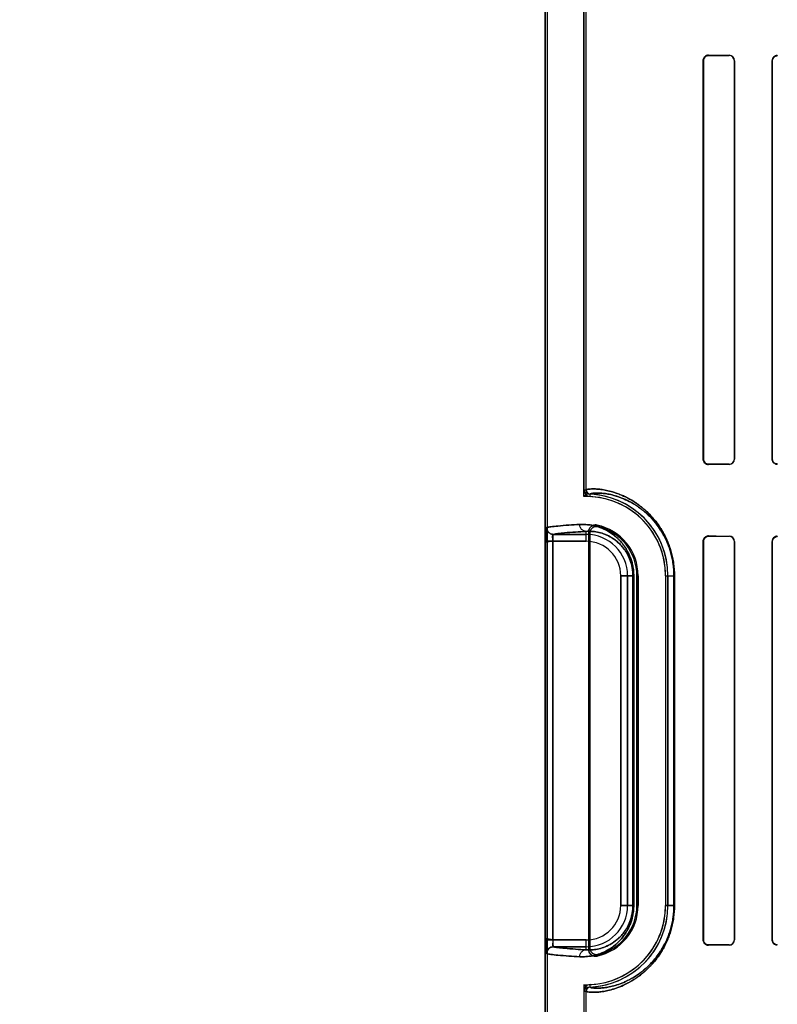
# Model space of a CAD drawing. Header units: millimetres. Extents: x 0 to 297, y 0 to 210.
# Tile 328 of 455: x 239.467 to 239.908, y 157.466 to 158.039. Entities that reach past the tile are written whole.
import ezdxf

# ---------------------------------------------------------------- set-up
doc = ezdxf.new("R2010")
doc.units = ezdxf.units.MM
doc.header["$LTSCALE"] = 16.335
doc.layers.get('0').update_dxf_attribs({"linetype": 'CONTINUOUS'})
for name, color, linetype in [('AXES_REF', 7, 'CONTINUOUS'), ('INTFCLR_1', 7, 'CONTINUOUS'), ('INTFCLR_72935', 7, 'CONTINUOUS')]:
    doc.layers.add(name, color=color, linetype=linetype)

msp = doc.modelspace()

# ---------------------------------------------------------------- linework, layer by layer
at = {"color": 7, "linetype": 'Continuous'}
for radius in [7.75666, 7.756, 7.70633]:
    msp.add_circle((241.43024, 154.5393), radius, dxfattribs=at)
msp.add_arc((241.43024, 154.5393), 7.68, 278.277129, 261.722871, dxfattribs=at)
at = {"layer": 'AXES_REF', "color": 9, "linetype": 'Continuous'}
msp.add_circle((241.43024, 154.5393), 4.74286, dxfattribs=at)
msp.add_arc((241.43024, 154.5393), 7.07561, 94.411812, 85.588188, dxfattribs=at)
at = {"layer": 'INTFCLR_1', "color": 6, "linetype": 'Continuous'}
for p, q in [((239.77278, 157.33929), (239.77278, 159.47529)), ((239.77419, 157.33929), (239.77419, 159.4753)), ((239.79537, 158.72936), (239.79537, 157.76521)), ((239.79678, 157.76521), (239.79678, 158.72936)), ((239.86482, 158.01529), (239.86482, 157.78329)), ((239.86496, 158.01529), (239.86496, 157.78329)), ((239.883, 157.78329), (239.883, 158.01529)), ((239.88313, 157.78329), (239.88313, 158.01529)), ((239.905, 158.01529), (239.905, 157.78329)), ((239.90512, 158.01529), (239.90512, 157.78329)), ((239.79819, 157.49766), (239.79819, 157.74091)), ((239.79889, 157.74004), (239.79889, 157.49854)), ((239.86482, 157.73529), (239.86482, 157.50329)), ((239.86496, 157.73529), (239.86496, 157.50329)), ((239.883, 157.50329), (239.883, 157.73529)), ((239.88313, 157.50329), (239.88313, 157.73529)), ((239.905, 157.73529), (239.905, 157.50329)), ((239.90512, 157.73529), (239.90512, 157.50329)), ((239.82625, 157.52329), (239.82625, 157.71529)), ((239.82695, 157.71529), (239.82695, 157.52329)), ((239.84295, 157.71529), (239.84295, 157.52329)), ((239.84436, 157.52329), (239.84436, 157.71529)), ((239.79537, 157.47336), (239.79537, 157.33929)), ((239.79678, 157.33929), (239.79678, 157.47336))]:
    msp.add_line(p, q, dxfattribs=at)
at = {"layer": 'INTFCLR_1', "color": 9, "linetype": 'Continuous'}
for p, q in [((239.86802, 158.01833), (239.86802, 158.01847)), ((239.88002, 158.01841), (239.88002, 158.01828)), ((239.90802, 158.01818), (239.90802, 158.0183)), ((239.86482, 158.01529), (239.86496, 158.01529)), ((239.883, 158.01529), (239.88313, 158.01529)), ((239.905, 158.01529), (239.90512, 158.01529)), ((239.86496, 157.78329), (239.86482, 157.78329)), ((239.88313, 157.78329), (239.883, 157.78329)), ((239.90512, 157.78329), (239.905, 157.78329)), ((239.86802, 157.7801), (239.86802, 157.78024)), ((239.88002, 157.78029), (239.88002, 157.78016)), ((239.90802, 157.78028), (239.90802, 157.7804)), ((239.79678, 157.76521), (239.79537, 157.76521)), ((239.79899, 157.76141), (239.79906, 157.76282)), ((239.79678, 157.73936), (239.77767, 157.73936)), ((239.79678, 157.73536), (239.79678, 157.74115)), ((239.86802, 157.73833), (239.86802, 157.73847)), ((239.88002, 157.73841), (239.88002, 157.73828)), ((239.90802, 157.73818), (239.90802, 157.7383)), ((239.77324, 157.50322), (239.77324, 157.73536)), ((239.77723, 157.73536), (239.77723, 157.50322)), ((239.77723, 157.73536), (239.79678, 157.73536)), ((239.86482, 157.73529), (239.86496, 157.73529)), ((239.883, 157.73529), (239.88313, 157.73529)), ((239.905, 157.73529), (239.90512, 157.73529)), ((239.81685, 157.71529), (239.81685, 157.52329)), ((239.81685, 157.71529), (239.82441, 157.71529)), ((239.82085, 157.52329), (239.82085, 157.71529)), ((239.82394, 157.52329), (239.82394, 157.71529)), ((239.82441, 157.71529), (239.82441, 157.52329)), ((239.82625, 157.71529), (239.82695, 157.71529)), ((239.84295, 157.71529), (239.84814, 157.71529)), ((239.84784, 157.52329), (239.84784, 157.71529)), ((239.84814, 157.71529), (239.84814, 157.52329)), ((239.82441, 157.52329), (239.81685, 157.52329)), ((239.82695, 157.52329), (239.82625, 157.52329)), ((239.84295, 157.52329), (239.84814, 157.52329)), ((239.79678, 157.50322), (239.77324, 157.50322)), ((239.79678, 157.49742), (239.79678, 157.50322)), ((239.86496, 157.50329), (239.86482, 157.50329)), ((239.88313, 157.50329), (239.883, 157.50329)), ((239.90512, 157.50329), (239.905, 157.50329)), ((239.77767, 157.49922), (239.79678, 157.49922)), ((239.86802, 157.5001), (239.86802, 157.50024)), ((239.88002, 157.50029), (239.88002, 157.50016)), ((239.90802, 157.50028), (239.90802, 157.5004)), ((239.79537, 157.47336), (239.79678, 157.47336)), ((239.79906, 157.47576), (239.79899, 157.47717))]:
    msp.add_line(p, q, dxfattribs=at)
at = {"layer": 'INTFCLR_1', "color": 7, "linetype": 'Continuous'}
for p, q in [((239.77324, 157.73536), (239.77723, 157.73536)), ((239.77723, 157.73536), (239.77324, 157.73458))]:
    msp.add_line(p, q, dxfattribs=at)
for points in [[(239.86802, 158.01833), (239.86791, 158.01833), (239.8678, 158.01832), (239.86769, 158.01831), (239.86758, 158.0183), (239.86746, 158.01828), (239.86735, 158.01826), (239.86725, 158.01824), (239.86714, 158.01821), (239.86704, 158.01817)], [(239.90702, 158.01813), (239.90712, 158.01816), (239.90723, 158.01819), (239.90734, 158.01822), (239.90745, 158.01824), (239.90756, 158.01826), (239.90767, 158.01828), (239.90778, 158.01829), (239.9079, 158.0183), (239.90802, 158.0183)], [(239.86704, 157.7804), (239.86714, 157.78037), (239.86725, 157.78034), (239.86735, 157.78031), (239.86746, 157.78029), (239.86757, 157.78027), (239.86768, 157.78026), (239.86779, 157.78025), (239.8679, 157.78024), (239.86802, 157.78024)], [(239.86802, 157.73833), (239.86791, 157.73833), (239.8678, 157.73832), (239.86769, 157.73831), (239.86758, 157.7383), (239.86746, 157.73828), (239.86735, 157.73826), (239.86725, 157.73824), (239.86714, 157.73821), (239.86704, 157.73817)], [(239.86704, 157.5004), (239.86714, 157.50037), (239.86725, 157.50034), (239.86735, 157.50031), (239.86746, 157.50029), (239.86757, 157.50027), (239.86768, 157.50026), (239.86779, 157.50025), (239.8679, 157.50024), (239.86802, 157.50024)]]:
    msp.add_lwpolyline(points, dxfattribs=at)
at = {"layer": 'INTFCLR_1', "color": 6, "linetype": 'Continuous'}
for centre, radius, start, end in [((239.868, 158.01529), 0.00319, 89.69998, 179.99776), ((239.88, 158.01529), 0.00313, 0.0023, 89.73471), ((239.88001, 158.01529), 0.00299, 0.00189, 89.76942), ((239.868, 157.78329), 0.00319, 180.00303, 270.29922), ((239.88, 157.78329), 0.00313, 270.26465, 359.99827), ((239.88001, 157.78329), 0.00299, 270.22987, 359.99888), ((239.90801, 157.78329), 0.00301, 180.00186, 270.21678), ((239.79918, 157.76521), 0.00381, 179.99746, 267.24366), ((239.79918, 157.76521), 0.0024, 179.99671, 267.24365), ((239.79678, 157.71529), 0.04617, 0, 87.24801), ((239.79678, 157.71529), 0.04758, 0, 87.24795), ((239.79678, 157.71529), 0.03017, 0, 78.11108), ((239.79678, 157.71529), 0.02947, 360, 76.16476), ((239.868, 157.73529), 0.00319, 89.7, 179.99774), ((239.88, 157.73529), 0.00313, 0.00229, 89.73475), ((239.88001, 157.73529), 0.00299, 0.00177, 89.76937), ((239.79678, 157.52329), 0.04617, 272.75212, 360), ((239.79678, 157.52329), 0.04758, 272.75212, 360), ((239.79678, 157.52329), 0.03017, 281.88892, 360), ((239.79678, 157.52329), 0.02947, 283.83524, 360), ((239.868, 157.50329), 0.00319, 180.003, 270.29925), ((239.88, 157.50329), 0.00313, 270.26469, 359.99826), ((239.88001, 157.50329), 0.00299, 270.22985, 359.99886), ((239.90801, 157.50329), 0.00301, 180.00183, 270.21681), ((239.79918, 157.47336), 0.00381, 92.75478, 180.00405), ((239.79918, 157.47336), 0.0024, 92.75557, 180.00404)]:
    msp.add_arc(centre, radius, start, end, dxfattribs=at)
at = {"layer": 'INTFCLR_1', "color": 9, "linetype": 'Continuous'}
for centre, radius, start, end in [((239.74662, 157.69231), 0.07704, 42.04405, 42.95982), ((239.79678, 157.71529), 0.02407, 0, 90), ((239.74687, 157.69927), 0.06609, 38.08566, 39.05885), ((239.79678, 157.71529), 0.02007, 0, 90), ((239.79678, 157.52329), 0.02407, 270, 360), ((239.79678, 157.52329), 0.02007, 270, 360), ((239.74687, 157.5393), 0.06609, 320.94115, 321.91434), ((239.74662, 157.54626), 0.07704, 317.04018, 317.95595)]:
    msp.add_arc(centre, radius, start, end, dxfattribs=at)
at = {"layer": 'INTFCLR_1', "color": 7, "linetype": 'Continuous'}
msp.add_arc((239.77767, 157.49522), 0.004, 90.13323, 179.98228, dxfattribs=at)
at = {"layer": 'INTFCLR_1', "color": 6, "linetype": 'Continuous'}
for centre, major_axis, start_param, end_param in [((240.21402, 158.01929), (0.41724, 0), -2.548571, -2.498918), ((240.21402, 158.01929), (0.44124, 0), -2.472123, -2.429437), ((240.21402, 157.77929), (0.44124, 0), 2.429437, 2.472123), ((240.21402, 157.77929), (0.41724, 0), 2.498918, 2.548571), ((240.21402, 157.73929), (0.41724, 0), -2.548571, -2.498918), ((240.21402, 157.73929), (0.44124, 0), -2.472123, -2.429437), ((240.21402, 157.49929), (0.44124, 0), 2.429437, 2.472123), ((240.21402, 157.49929), (0.41724, 0), 2.498918, 2.548571)]:
    msp.add_ellipse(centre, major_axis=major_axis, ratio=0.003491, start_param=start_param, end_param=end_param, dxfattribs=at)
at = {"layer": 'INTFCLR_1', "color": 7, "linetype": 'Continuous'}
for points, knots in [([(239.86802, 158.01833), (239.86745, 158.01832), (239.86637, 158.01803), (239.86524, 158.01684), (239.86496, 158.01582), (239.86496, 158.01529)], [0, 0, 0, 0, 0.362579, 0.663883, 1, 1, 1, 1]), ([(239.90802, 158.0183), (239.9074, 158.01829), (239.90583, 158.01783), (239.90499, 158.01621), (239.905, 158.01529)], [0, 0, 0, 0, 0.401574, 1, 1, 1, 1]), ([(239.86496, 157.78329), (239.86496, 157.78276), (239.86524, 157.78174), (239.86636, 157.78055), (239.86744, 157.78025), (239.86802, 157.78024)], [0, 0, 0, 0, 0.335151, 0.632361, 1, 1, 1, 1]), ([(239.86496, 157.78329), (239.86496, 157.78274), (239.86531, 157.78147), (239.86638, 157.78062), (239.86704, 157.7804)], [0, 0, 0, 0, 0.441846, 1, 1, 1, 1]), ([(239.77324, 157.73458), (239.77323, 157.7351), (239.77324, 157.73612), (239.77325, 157.73762), (239.77328, 157.73894), (239.77331, 157.74004), (239.77335, 157.741), (239.7734, 157.74187), (239.77347, 157.74264), (239.77355, 157.74306), (239.77361, 157.74334), (239.77367, 157.74336)], [0, 0, 0, 0, 0.17539, 0.348705, 0.511304, 0.623869, 0.724302, 0.837794, 0.922722, 0.977156, 1, 1, 1, 1]), ([(239.77367, 157.74336), (239.77354, 157.74292), (239.77338, 157.74198), (239.77333, 157.74039), (239.77325, 157.73817), (239.77324, 157.73645), (239.77324, 157.73536)], [0, 0, 0, 0, 0.168706, 0.355606, 0.592589, 1, 1, 1, 1]), ([(239.86802, 157.73833), (239.86745, 157.73832), (239.86637, 157.73803), (239.86524, 157.73684), (239.86496, 157.73582), (239.86496, 157.73529)], [0, 0, 0, 0, 0.36258, 0.663883, 1, 1, 1, 1]), ([(239.86704, 157.73817), (239.86653, 157.738), (239.86543, 157.73728), (239.86496, 157.73599), (239.86496, 157.73529)], [0, 0, 0, 0, 0.432621, 1, 1, 1, 1]), ([(239.77324, 157.50322), (239.77324, 157.50248), (239.77325, 157.50106), (239.77329, 157.49906), (239.77335, 157.49713), (239.77351, 157.49589), (239.77367, 157.49522)], [0, 0, 0, 0, 0.276496, 0.531663, 0.745676, 1, 1, 1, 1]), ([(239.77372, 157.49517), (239.77365, 157.49508), (239.77349, 157.49577), (239.77341, 157.4966), (239.7733, 157.49844), (239.77326, 157.50022), (239.77324, 157.50169), (239.77324, 157.5027), (239.77324, 157.50322)], [0, 0, 0, 0, 0.04402, 0.133966, 0.456681, 0.625592, 0.809456, 1, 1, 1, 1]), ([(239.77723, 157.50322), (239.77723, 157.50276), (239.7774, 157.50161), (239.77679, 157.49934), (239.77767, 157.49922)], [0, 0, 0, 0, 0.340589, 1, 1, 1, 1]), ([(239.77723, 157.50322), (239.77723, 157.50296), (239.77724, 157.50224), (239.77729, 157.50096), (239.77736, 157.5002), (239.77755, 157.49909), (239.77771, 157.49919)], [0, 0, 0, 0, 0.188311, 0.537131, 0.857573, 1, 1, 1, 1]), ([(239.86496, 157.50329), (239.86496, 157.50276), (239.86524, 157.50174), (239.86636, 157.50055), (239.86744, 157.50025), (239.86802, 157.50024)], [0, 0, 0, 0, 0.33515, 0.63236, 1, 1, 1, 1]), ([(239.77372, 157.49517), (239.77372, 157.49594), (239.77411, 157.49729), (239.77561, 157.49879), (239.77695, 157.4992), (239.77771, 157.49919)], [0, 0, 0, 0, 0.3693, 0.633266, 1, 1, 1, 1])]:
    msp.add_open_spline(points, degree=3, knots=knots, dxfattribs=at)
at = {"layer": 'INTFCLR_1', "color": 6, "linetype": 'Continuous'}
for points, knots in [([(239.90802, 158.01818), (239.90744, 158.01818), (239.90593, 158.01774), (239.90512, 158.01618), (239.90512, 158.01529)], [0, 0, 0, 0, 0.393821, 1, 1, 1, 1]), ([(239.90512, 157.78329), (239.90512, 157.78271), (239.90556, 157.7812), (239.90712, 157.78039), (239.90802, 157.7804)], [0, 0, 0, 0, 0.392607, 1, 1, 1, 1]), ([(239.77367, 157.74336), (239.77367, 157.74259), (239.77408, 157.74126), (239.77557, 157.73976), (239.77691, 157.73936), (239.77767, 157.73936)], [0, 0, 0, 0, 0.368233, 0.632346, 1, 1, 1, 1]), ([(239.79819, 157.74091), (239.79819, 157.74155), (239.79851, 157.74286), (239.8001, 157.74466), (239.80197, 157.74503), (239.80299, 157.74481)], [0, 0, 0, 0, 0.275736, 0.551416, 1, 1, 1, 1]), ([(239.80383, 157.74391), (239.80319, 157.74406), (239.80183, 157.74405), (239.79967, 157.7429), (239.79889, 157.7411), (239.79889, 157.74004)], [0, 0, 0, 0, 0.276184, 0.550189, 1, 1, 1, 1]), ([(239.77767, 157.73936), (239.77712, 157.73928), (239.77745, 157.73718), (239.77723, 157.73615), (239.77723, 157.73536)], [0, 0, 0, 0, 0.408444, 1, 1, 1, 1]), ([(239.90802, 157.7383), (239.9074, 157.7383), (239.90583, 157.73783), (239.905, 157.73621), (239.905, 157.73529)], [0, 0, 0, 0, 0.401573, 1, 1, 1, 1]), ([(239.90802, 157.73818), (239.90744, 157.73818), (239.90593, 157.73774), (239.90512, 157.73618), (239.90512, 157.73529)], [0, 0, 0, 0, 0.39382, 1, 1, 1, 1]), ([(239.90512, 157.50329), (239.90512, 157.50271), (239.90556, 157.5012), (239.90712, 157.50039), (239.90802, 157.5004)], [0, 0, 0, 0, 0.392608, 1, 1, 1, 1]), ([(239.80299, 157.49376), (239.80237, 157.49363), (239.80103, 157.49368), (239.79894, 157.49486), (239.79819, 157.49662), (239.79819, 157.49766)], [0, 0, 0, 0, 0.275735, 0.551416, 1, 1, 1, 1]), ([(239.79889, 157.49854), (239.79889, 157.49788), (239.79922, 157.49656), (239.80086, 157.49474), (239.80279, 157.49441), (239.80383, 157.49467)], [0, 0, 0, 0, 0.276184, 0.550188, 1, 1, 1, 1])]:
    msp.add_open_spline(points, degree=3, knots=knots, dxfattribs=at)
at = {"layer": 'INTFCLR_1', "color": 9, "linetype": 'Continuous'}
for points, knots in [([(239.84814, 157.71529), (239.84814, 157.71768), (239.84793, 157.72066), (239.84738, 157.72417), (239.84695, 157.72639), (239.8463, 157.72905), (239.8455, 157.7316), (239.8448, 157.73354), (239.84375, 157.73619), (239.84237, 157.73908), (239.8406, 157.74213), (239.83887, 157.74481), (239.83705, 157.74724), (239.83516, 157.74945), (239.83336, 157.75139), (239.83035, 157.75428), (239.82607, 157.75761), (239.82176, 157.76019), (239.81852, 157.76176), (239.81565, 157.76298), (239.81232, 157.76413), (239.80866, 157.76504), (239.8055, 157.76558), (239.80283, 157.76583), (239.80031, 157.76591), (239.79833, 157.76578), (239.79716, 157.76554), (239.79678, 157.76532), (239.79678, 157.76521)], [0, 0, 0, 0, 0.088929, 0.110697, 0.132016, 0.173112, 0.212472, 0.231481, 0.249889, 0.318498, 0.350347, 0.380758, 0.437105, 0.463388, 0.48857, 0.535548, 0.618402, 0.689856, 0.722081, 0.75212, 0.806067, 0.852664, 0.892338, 0.925393, 0.952139, 0.9869, 0.995923, 1, 1, 1, 1]), ([(239.84784, 157.71529), (239.84784, 157.71757), (239.84764, 157.72042), (239.84712, 157.72377), (239.84671, 157.72589), (239.84609, 157.72843), (239.84534, 157.73087), (239.84467, 157.73272), (239.84367, 157.73525), (239.84235, 157.73801), (239.84068, 157.74092), (239.83903, 157.74347), (239.8373, 157.7458), (239.83551, 157.7479), (239.8338, 157.74975), (239.83094, 157.7525), (239.82687, 157.75568), (239.82277, 157.75813), (239.8197, 157.75963), (239.81696, 157.76079), (239.81381, 157.76187), (239.81033, 157.76273), (239.80733, 157.76323), (239.8048, 157.76346), (239.8024, 157.76352), (239.80054, 157.76338), (239.79942, 157.76315), (239.79906, 157.76292), (239.79906, 157.76282)], [0, 0, 0, 0, 0.08922, 0.111057, 0.132441, 0.173658, 0.213126, 0.232183, 0.250636, 0.319389, 0.351292, 0.381745, 0.438146, 0.464442, 0.48963, 0.536601, 0.619384, 0.690715, 0.722868, 0.75283, 0.806616, 0.853054, 0.892579, 0.925504, 0.952143, 0.986802, 0.995828, 1, 1, 1, 1]), ([(239.79296, 157.74515), (239.7887, 157.74492), (239.78309, 157.74459), (239.77667, 157.7439), (239.77448, 157.74357), (239.77367, 157.74336)], [0, 0, 0, 0, 0.659838, 0.870086, 1, 1, 1, 1]), ([(239.82441, 157.71529), (239.82441, 157.71626), (239.82432, 157.71817), (239.82391, 157.72095), (239.82328, 157.72355), (239.82249, 157.72593), (239.82157, 157.72807), (239.82056, 157.73001), (239.81949, 157.73175), (239.81805, 157.73378), (239.81619, 157.73596), (239.8142, 157.73783), (239.81262, 157.7391), (239.8111, 157.7402), (239.80855, 157.74178), (239.80493, 157.74345), (239.80131, 157.74448), (239.79857, 157.74495), (239.79604, 157.7452), (239.79417, 157.74522), (239.79296, 157.74515)], [0, 0, 0, 0, 0.060036, 0.118405, 0.173431, 0.225153, 0.273231, 0.317907, 0.35992, 0.39948, 0.471663, 0.537024, 0.567744, 0.597289, 0.65287, 0.753136, 0.842855, 0.884687, 0.924767, 1, 1, 1, 1]), ([(239.79678, 157.74115), (239.7963, 157.74115), (239.79529, 157.74136), (239.794, 157.74226), (239.79315, 157.74361), (239.79296, 157.74465), (239.79296, 157.74515)], [0, 0, 0, 0, 0.234788, 0.492425, 0.754839, 1, 1, 1, 1]), ([(239.77767, 157.73936), (239.77847, 157.73958), (239.78063, 157.7399), (239.78699, 157.74059), (239.79256, 157.74092), (239.79678, 157.74115)], [0, 0, 0, 0, 0.129944, 0.340195, 1, 1, 1, 1]), ([(239.82394, 157.71529), (239.82394, 157.71613), (239.82386, 157.7178), (239.82351, 157.72022), (239.82296, 157.72249), (239.82227, 157.72456), (239.82147, 157.72643), (239.8206, 157.72811), (239.81968, 157.72963), (239.81843, 157.73139), (239.81682, 157.73329), (239.81479, 157.73518), (239.81277, 157.73672), (239.81021, 157.73832), (239.80708, 157.73975), (239.80396, 157.74062), (239.8016, 157.74101), (239.79943, 157.74122), (239.79782, 157.74122), (239.79678, 157.74115)], [0, 0, 0, 0, 0.060434, 0.119179, 0.174526, 0.226533, 0.274834, 0.319701, 0.361882, 0.401549, 0.473859, 0.53926, 0.599417, 0.654917, 0.754785, 0.844025, 0.885573, 0.925375, 1, 1, 1, 1]), ([(239.79296, 157.49342), (239.79417, 157.49336), (239.79671, 157.49337), (239.80066, 157.49391), (239.8049, 157.49511), (239.80853, 157.49678), (239.8115, 157.49863), (239.81341, 157.50008), (239.81494, 157.50144), (239.81652, 157.503), (239.81848, 157.5053), (239.82025, 157.50797), (239.82155, 157.51046), (239.82247, 157.51262), (239.82328, 157.515), (239.82391, 157.5176), (239.82431, 157.52039), (239.82441, 157.52231), (239.82441, 157.52329)], [0, 0, 0, 0, 0.075054, 0.156481, 0.24598, 0.346456, 0.402329, 0.462581, 0.494703, 0.528376, 0.600472, 0.681052, 0.725905, 0.774254, 0.826015, 0.881343, 0.9393, 1, 1, 1, 1]), ([(239.79678, 157.47336), (239.79678, 157.47325), (239.79717, 157.47303), (239.79835, 157.47279), (239.80033, 157.47267), (239.80286, 157.47274), (239.80553, 157.473), (239.80868, 157.47354), (239.8116, 157.47427), (239.81418, 157.47509), (239.8171, 157.47616), (239.82104, 157.47797), (239.82505, 157.48035), (239.82794, 157.48244), (239.82968, 157.48384), (239.83153, 157.48543), (239.83386, 157.48767), (239.83662, 157.49076), (239.83884, 157.49373), (239.84057, 157.4964), (239.84234, 157.49945), (239.84395, 157.5028), (239.84515, 157.50597), (239.8458, 157.50793), (239.84642, 157.51001), (239.84694, 157.51217), (239.84737, 157.5144), (239.84793, 157.51791), (239.84814, 157.52089), (239.84814, 157.52329)], [0, 0, 0, 0, 0.004125, 0.013256, 0.048272, 0.07509, 0.108099, 0.147574, 0.194003, 0.220036, 0.247948, 0.309835, 0.381101, 0.421007, 0.442222, 0.464379, 0.511425, 0.562488, 0.618546, 0.648914, 0.680892, 0.74965, 0.787056, 0.80661, 0.826564, 0.867804, 0.889191, 0.910974, 1, 1, 1, 1]), ([(239.79678, 157.49742), (239.79782, 157.49736), (239.8, 157.49735), (239.8034, 157.4978), (239.80705, 157.49881), (239.81019, 157.50024), (239.81276, 157.50184), (239.81441, 157.5031), (239.81573, 157.50427), (239.81711, 157.50563), (239.81881, 157.50762), (239.82033, 157.50995), (239.82146, 157.51212), (239.82226, 157.51399), (239.82296, 157.51607), (239.8235, 157.51833), (239.82386, 157.52076), (239.82394, 157.52243), (239.82394, 157.52329)], [0, 0, 0, 0, 0.074446, 0.155312, 0.244328, 0.344404, 0.400195, 0.460349, 0.492488, 0.526199, 0.598427, 0.679297, 0.724275, 0.772854, 0.824939, 0.880575, 0.938899, 1, 1, 1, 1]), ([(239.79906, 157.47576), (239.79906, 157.47565), (239.79942, 157.47542), (239.80055, 157.47519), (239.80243, 157.47505), (239.80483, 157.47511), (239.80736, 157.47535), (239.81035, 157.47585), (239.81313, 157.47654), (239.81557, 157.47731), (239.81834, 157.47833), (239.82209, 157.48004), (239.8259, 157.48231), (239.82864, 157.4843), (239.8303, 157.48563), (239.83205, 157.48714), (239.83427, 157.48928), (239.83689, 157.49224), (239.839, 157.49506), (239.84065, 157.49761), (239.84233, 157.50052), (239.84386, 157.50373), (239.845, 157.50674), (239.84562, 157.50862), (239.84621, 157.51061), (239.84671, 157.51267), (239.84712, 157.5148), (239.84764, 157.51815), (239.84784, 157.521), (239.84784, 157.52329)], [0, 0, 0, 0, 0.00422, 0.013355, 0.048266, 0.074977, 0.107855, 0.147183, 0.193454, 0.219406, 0.247238, 0.308976, 0.380119, 0.419981, 0.44118, 0.463325, 0.510364, 0.561447, 0.617559, 0.647969, 0.68, 0.748901, 0.786401, 0.806007, 0.826017, 0.867378, 0.888831, 0.910683, 1, 1, 1, 1]), ([(239.77367, 157.49522), (239.77448, 157.495), (239.77667, 157.49467), (239.78309, 157.49399), (239.7887, 157.49366), (239.79296, 157.49342)], [0, 0, 0, 0, 0.129914, 0.340162, 1, 1, 1, 1]), ([(239.79678, 157.49742), (239.79256, 157.49766), (239.78699, 157.49799), (239.78063, 157.49867), (239.77847, 157.499), (239.77767, 157.49922)], [0, 0, 0, 0, 0.659805, 0.870061, 1, 1, 1, 1]), ([(239.79296, 157.49342), (239.79296, 157.49392), (239.79315, 157.49496), (239.794, 157.49631), (239.79529, 157.49721), (239.7963, 157.49742), (239.79678, 157.49742)], [0, 0, 0, 0, 0.245161, 0.507575, 0.765212, 1, 1, 1, 1])]:
    msp.add_open_spline(points, degree=3, knots=knots, dxfattribs=at)
at = {"layer": 'INTFCLR_72935', "color": 6, "linetype": 'Continuous'}
for p, q in [((239.77278, 159.47529), (239.77278, 157.33929)), ((239.77419, 157.33929), (239.77419, 159.47531)), ((239.79537, 157.76144), (239.79537, 158.73313)), ((239.79678, 157.76287), (239.79678, 158.7317)), ((239.86482, 157.78329), (239.86482, 158.01529)), ((239.86496, 157.78329), (239.86496, 158.01529)), ((239.883, 158.01529), (239.883, 157.78329)), ((239.88313, 158.01529), (239.88313, 157.78329)), ((239.905, 157.78329), (239.905, 158.01529)), ((239.90512, 157.78329), (239.90512, 158.01529)), ((239.79819, 157.74091), (239.79819, 157.49766)), ((239.79889, 157.49854), (239.79889, 157.74004)), ((239.86482, 157.50329), (239.86482, 157.73529)), ((239.86496, 157.50329), (239.86496, 157.73529)), ((239.883, 157.73529), (239.883, 157.50329)), ((239.88313, 157.73529), (239.88313, 157.50329)), ((239.905, 157.50329), (239.905, 157.73529)), ((239.90512, 157.50329), (239.90512, 157.73529)), ((239.82625, 157.71529), (239.82625, 157.52329)), ((239.82695, 157.52329), (239.82695, 157.71529)), ((239.84295, 157.71529), (239.84295, 157.52329)), ((239.84436, 157.71529), (239.84436, 157.52329)), ((239.79537, 157.47713), (239.79537, 157.33929)), ((239.79678, 157.33929), (239.79678, 157.4757))]:
    msp.add_line(p, q, dxfattribs=at)
at = {"layer": 'INTFCLR_72935', "color": 9, "linetype": 'Continuous'}
for p, q in [((239.86802, 158.01847), (239.86802, 158.01833)), ((239.88002, 158.01828), (239.88002, 158.01841)), ((239.90802, 158.0183), (239.90802, 158.01818)), ((239.86496, 158.01529), (239.86482, 158.01529)), ((239.88313, 158.01529), (239.883, 158.01529)), ((239.90512, 158.01529), (239.905, 158.01529)), ((239.86482, 157.78329), (239.86496, 157.78329)), ((239.883, 157.78329), (239.88313, 157.78329)), ((239.905, 157.78329), (239.90512, 157.78329)), ((239.86802, 157.78024), (239.86802, 157.7801)), ((239.88002, 157.78016), (239.88002, 157.78029)), ((239.90802, 157.7804), (239.90802, 157.78028)), ((239.77767, 157.73936), (239.79678, 157.73936)), ((239.79678, 157.73536), (239.79678, 157.74115)), ((239.86802, 157.73847), (239.86802, 157.73833)), ((239.88002, 157.73828), (239.88002, 157.73841)), ((239.90802, 157.7383), (239.90802, 157.73818)), ((239.77324, 157.50322), (239.77324, 157.73536)), ((239.79678, 157.73536), (239.77324, 157.73536)), ((239.77723, 157.50322), (239.77723, 157.73536)), ((239.86496, 157.73529), (239.86482, 157.73529)), ((239.88313, 157.73529), (239.883, 157.73529)), ((239.90512, 157.73529), (239.905, 157.73529)), ((239.81685, 157.52329), (239.81685, 157.71529)), ((239.82441, 157.71529), (239.81685, 157.71529)), ((239.82085, 157.71529), (239.82085, 157.52329)), ((239.82394, 157.71529), (239.82394, 157.52329)), ((239.82441, 157.71529), (239.82441, 157.52329)), ((239.82695, 157.71529), (239.82625, 157.71529)), ((239.84295, 157.71529), (239.84814, 157.71529)), ((239.84784, 157.71529), (239.84784, 157.52329)), ((239.84814, 157.71529), (239.84814, 157.52329)), ((239.81685, 157.52329), (239.82441, 157.52329)), ((239.82625, 157.52329), (239.82695, 157.52329)), ((239.84814, 157.52329), (239.84295, 157.52329)), ((239.77723, 157.50322), (239.79678, 157.50322)), ((239.79678, 157.49742), (239.79678, 157.50322)), ((239.86482, 157.50329), (239.86496, 157.50329)), ((239.883, 157.50329), (239.88313, 157.50329)), ((239.905, 157.50329), (239.90512, 157.50329)), ((239.79678, 157.49922), (239.77767, 157.49922)), ((239.86802, 157.50024), (239.86802, 157.5001)), ((239.88002, 157.50016), (239.88002, 157.50029)), ((239.90802, 157.5004), (239.90802, 157.50028))]:
    msp.add_line(p, q, dxfattribs=at)
at = {"layer": 'INTFCLR_72935', "color": 7, "linetype": 'Continuous'}
for p, q in [((239.77723, 157.50322), (239.77324, 157.50399)), ((239.77324, 157.50322), (239.77723, 157.50322))]:
    msp.add_line(p, q, dxfattribs=at)
for points in [[(239.86802, 158.01847), (239.86789, 158.01847), (239.86777, 158.01847), (239.86766, 158.01845), (239.86755, 158.01844), (239.86744, 158.01842), (239.86733, 158.0184), (239.86723, 158.01838), (239.86713, 158.01835), (239.86703, 158.01832)], [(239.86704, 158.01818), (239.86714, 158.01821), (239.86725, 158.01824), (239.86735, 158.01826), (239.86746, 158.01828), (239.86757, 158.0183), (239.86768, 158.01831), (239.86779, 158.01832), (239.8679, 158.01833), (239.86802, 158.01833)], [(239.86703, 157.78025), (239.86712, 157.78022), (239.86723, 157.7802), (239.86733, 157.78017), (239.86744, 157.78015), (239.86754, 157.78013), (239.86766, 157.78012), (239.86777, 157.78011), (239.86789, 157.7801), (239.86802, 157.7801)], [(239.86802, 157.78024), (239.86791, 157.78024), (239.8678, 157.78025), (239.86769, 157.78026), (239.86758, 157.78027), (239.86746, 157.78029), (239.86735, 157.78031), (239.86725, 157.78034), (239.86714, 157.78037), (239.86704, 157.7804)], [(239.90702, 157.78044), (239.90712, 157.78041), (239.90723, 157.78038), (239.90734, 157.78035), (239.90745, 157.78033), (239.90756, 157.78031), (239.90767, 157.7803), (239.90778, 157.78029), (239.9079, 157.78028), (239.90802, 157.78028)], [(239.86802, 157.73847), (239.86789, 157.73847), (239.86777, 157.73847), (239.86766, 157.73845), (239.86755, 157.73844), (239.86744, 157.73842), (239.86733, 157.7384), (239.86723, 157.73838), (239.86713, 157.73835), (239.86703, 157.73832)], [(239.86704, 157.73818), (239.86714, 157.73821), (239.86725, 157.73824), (239.86735, 157.73826), (239.86746, 157.73828), (239.86757, 157.7383), (239.86768, 157.73831), (239.86779, 157.73832), (239.8679, 157.73833), (239.86802, 157.73833)], [(239.86703, 157.50025), (239.86712, 157.50022), (239.86723, 157.5002), (239.86733, 157.50017), (239.86744, 157.50015), (239.86754, 157.50013), (239.86766, 157.50012), (239.86777, 157.50011), (239.86789, 157.5001), (239.86802, 157.5001)], [(239.86802, 157.50024), (239.86791, 157.50024), (239.8678, 157.50025), (239.86769, 157.50026), (239.86758, 157.50027), (239.86746, 157.50029), (239.86735, 157.50031), (239.86725, 157.50034), (239.86714, 157.50037), (239.86704, 157.5004)], [(239.90702, 157.50044), (239.90712, 157.50041), (239.90723, 157.50038), (239.90734, 157.50035), (239.90745, 157.50033), (239.90756, 157.50031), (239.90767, 157.5003), (239.90778, 157.50029), (239.9079, 157.50028), (239.90802, 157.50028)]]:
    msp.add_lwpolyline(points, dxfattribs=at)
at = {"layer": 'INTFCLR_72935', "color": 6, "linetype": 'Continuous'}
for centre, radius, start, end in [((239.88, 158.01529), 0.00313, 0.00407, 89.73327), ((239.88001, 158.01529), 0.00299, 0.001, 89.7703), ((239.90801, 158.01529), 0.00301, 89.78319, 179.99816), ((239.88, 157.78329), 0.00313, 270.26687, 359.99573), ((239.88001, 157.78329), 0.00299, 270.23061, 359.99813), ((239.88982, 157.66982), 0.13158, 134.9967, 135.87202), ((239.79678, 157.71529), 0.04617, 0, 91.75065), ((239.79678, 157.71529), 0.04758, 0, 90), ((239.79678, 157.71529), 0.03017, 0, 78.11108), ((239.79678, 157.71529), 0.02947, 0, 76.16476), ((239.88, 157.73529), 0.00313, 0.00406, 89.73331), ((239.88001, 157.73529), 0.00299, 0.00098, 89.77029), ((239.90801, 157.73529), 0.00301, 89.78322, 179.99813), ((239.79678, 157.52329), 0.04617, 268.24935, 360), ((239.79678, 157.52329), 0.04758, 270, 360), ((239.79678, 157.52329), 0.03017, 281.88892, 360), ((239.79678, 157.52329), 0.02947, 283.83524, 360), ((239.88, 157.50329), 0.00313, 270.26691, 359.99572), ((239.88001, 157.50329), 0.00299, 270.23058, 359.99812), ((239.77767, 157.49522), 0.004, 90.13322, 179.98228), ((239.88982, 157.56875), 0.13158, 224.12797, 225.00329)]:
    msp.add_arc(centre, radius, start, end, dxfattribs=at)
at = {"layer": 'INTFCLR_72935', "color": 7, "linetype": 'Continuous'}
msp.add_arc((239.77767, 157.74336), 0.004, 180.01772, 269.86678, dxfattribs=at)
at = {"layer": 'INTFCLR_72935', "color": 9, "linetype": 'Continuous'}
for centre, radius, start, end in [((239.74662, 157.69231), 0.07704, 42.04405, 42.95982), ((239.79678, 157.71529), 0.02407, 0, 90), ((239.74687, 157.69927), 0.06609, 38.08566, 39.05885), ((239.79678, 157.71529), 0.02007, 0, 90), ((239.79678, 157.52329), 0.02407, 270, 360), ((239.79678, 157.52329), 0.02007, 270, 360), ((239.74687, 157.5393), 0.06609, 320.94115, 321.91434), ((239.74662, 157.54626), 0.07704, 317.04018, 317.95595)]:
    msp.add_arc(centre, radius, start, end, dxfattribs=at)
at = {"layer": 'INTFCLR_72935', "color": 6, "linetype": 'Continuous'}
for centre, major_axis, start_param, end_param in [((240.21402, 158.01929), (0.41724, 0), -2.548571, -2.498918), ((240.21402, 158.01929), (0.44124, 0), -2.472123, -2.429437), ((240.21402, 157.77929), (0.44124, 0), 2.429437, 2.472123), ((240.21402, 157.77929), (0.41724, 0), 2.498918, 2.548571), ((240.21402, 157.73929), (0.41724, 0), -2.548571, -2.498918), ((240.21402, 157.73929), (0.44124, 0), -2.472123, -2.429437), ((240.21402, 157.49929), (0.44124, 0), 2.429437, 2.472123), ((240.21402, 157.49929), (0.41724, 0), 2.498918, 2.548571)]:
    msp.add_ellipse(centre, major_axis=major_axis, ratio=0.003491, start_param=start_param, end_param=end_param, dxfattribs=at)
at = {"layer": 'INTFCLR_72935', "color": 7, "linetype": 'Continuous'}
for points, knots in [([(239.86482, 158.01529), (239.86482, 158.01579), (239.86509, 158.01691), (239.86629, 158.01817), (239.86746, 158.01847), (239.86802, 158.01847)], [0, 0, 0, 0, 0.305297, 0.664698, 1, 1, 1, 1]), ([(239.86496, 158.01529), (239.86496, 158.01582), (239.86524, 158.01683), (239.86636, 158.01802), (239.86744, 158.01832), (239.86802, 158.01833)], [0, 0, 0, 0, 0.33515, 0.63236, 1, 1, 1, 1]), ([(239.86802, 157.7801), (239.86747, 157.78011), (239.86645, 157.78036), (239.86519, 157.78149), (239.86481, 157.78264), (239.86482, 157.78329)], [0, 0, 0, 0, 0.329149, 0.605902, 1, 1, 1, 1]), ([(239.86802, 157.78024), (239.86745, 157.78025), (239.86637, 157.78055), (239.86524, 157.78173), (239.86496, 157.78276), (239.86496, 157.78329)], [0, 0, 0, 0, 0.362579, 0.663883, 1, 1, 1, 1]), ([(239.86704, 157.7804), (239.86653, 157.78057), (239.86543, 157.78129), (239.86496, 157.78258), (239.86496, 157.78329)], [0, 0, 0, 0, 0.432621, 1, 1, 1, 1]), ([(239.90802, 157.78028), (239.9074, 157.78028), (239.90583, 157.78074), (239.90499, 157.78237), (239.905, 157.78329)], [0, 0, 0, 0, 0.401573, 1, 1, 1, 1]), ([(239.77372, 157.74341), (239.77365, 157.7435), (239.77349, 157.7428), (239.77341, 157.74197), (239.7733, 157.74013), (239.77326, 157.73836), (239.77324, 157.73688), (239.77324, 157.73587), (239.77324, 157.73536)], [0, 0, 0, 0, 0.04402, 0.133966, 0.456681, 0.625592, 0.809456, 1, 1, 1, 1]), ([(239.77324, 157.73536), (239.77324, 157.7361), (239.77325, 157.73752), (239.77329, 157.73951), (239.77335, 157.74145), (239.77351, 157.74269), (239.77367, 157.74336)], [0, 0, 0, 0, 0.276496, 0.531663, 0.745676, 1, 1, 1, 1]), ([(239.77771, 157.73938), (239.77695, 157.73938), (239.77561, 157.73978), (239.77411, 157.74129), (239.77372, 157.74264), (239.77372, 157.74341)], [0, 0, 0, 0, 0.366734, 0.6307, 1, 1, 1, 1]), ([(239.77723, 157.73536), (239.77723, 157.73581), (239.7774, 157.73697), (239.77679, 157.73924), (239.77767, 157.73936)], [0, 0, 0, 0, 0.340589, 1, 1, 1, 1]), ([(239.77723, 157.73536), (239.77723, 157.73561), (239.77724, 157.73633), (239.77729, 157.73762), (239.77736, 157.73837), (239.77755, 157.73948), (239.77771, 157.73938)], [0, 0, 0, 0, 0.188311, 0.537131, 0.857573, 1, 1, 1, 1]), ([(239.86482, 157.73529), (239.86482, 157.73579), (239.86509, 157.73691), (239.86629, 157.73817), (239.86746, 157.73847), (239.86802, 157.73847)], [0, 0, 0, 0, 0.305296, 0.664698, 1, 1, 1, 1]), ([(239.86496, 157.73529), (239.86496, 157.73582), (239.86524, 157.73683), (239.86636, 157.73802), (239.86744, 157.73832), (239.86802, 157.73833)], [0, 0, 0, 0, 0.335151, 0.632361, 1, 1, 1, 1]), ([(239.86496, 157.73529), (239.86496, 157.73584), (239.86531, 157.73711), (239.86638, 157.73796), (239.86704, 157.73818)], [0, 0, 0, 0, 0.441846, 1, 1, 1, 1]), ([(239.77324, 157.50399), (239.77323, 157.50348), (239.77324, 157.50245), (239.77325, 157.50095), (239.77328, 157.49963), (239.77331, 157.49853), (239.77335, 157.49757), (239.7734, 157.4967), (239.77347, 157.49594), (239.77355, 157.49552), (239.77361, 157.49524), (239.77367, 157.49522)], [0, 0, 0, 0, 0.17539, 0.348705, 0.511304, 0.623869, 0.724302, 0.837794, 0.922722, 0.977156, 1, 1, 1, 1]), ([(239.77367, 157.49522), (239.77354, 157.49566), (239.77338, 157.49659), (239.77333, 157.49818), (239.77325, 157.5004), (239.77324, 157.50213), (239.77324, 157.50322)], [0, 0, 0, 0, 0.168707, 0.355607, 0.59259, 1, 1, 1, 1]), ([(239.86802, 157.5001), (239.86747, 157.50011), (239.86645, 157.50036), (239.86519, 157.50149), (239.86481, 157.50264), (239.86482, 157.50329)], [0, 0, 0, 0, 0.329149, 0.605902, 1, 1, 1, 1]), ([(239.86802, 157.50024), (239.86745, 157.50025), (239.86637, 157.50055), (239.86524, 157.50173), (239.86496, 157.50276), (239.86496, 157.50329)], [0, 0, 0, 0, 0.362579, 0.663882, 1, 1, 1, 1]), ([(239.90802, 157.50028), (239.9074, 157.50028), (239.90583, 157.50074), (239.90499, 157.50237), (239.905, 157.50329)], [0, 0, 0, 0, 0.401574, 1, 1, 1, 1])]:
    msp.add_open_spline(points, degree=3, knots=knots, dxfattribs=at)
at = {"layer": 'INTFCLR_72935', "color": 6, "linetype": 'Continuous'}
for points, knots in [([(239.90512, 158.01529), (239.90512, 158.01586), (239.90556, 158.01737), (239.90712, 158.01818), (239.90802, 158.01818)], [0, 0, 0, 0, 0.392511, 1, 1, 1, 1]), ([(239.90802, 157.7804), (239.90743, 157.78039), (239.90592, 157.78084), (239.90512, 157.7824), (239.90512, 157.78329)], [0, 0, 0, 0, 0.398583, 1, 1, 1, 1]), ([(239.79678, 157.76521), (239.79678, 157.76476), (239.79711, 157.76356), (239.79833, 157.76285), (239.79906, 157.76282)], [0, 0, 0, 0, 0.381664, 1, 1, 1, 1]), ([(239.80299, 157.74481), (239.80237, 157.74495), (239.80103, 157.7449), (239.79894, 157.74372), (239.79819, 157.74196), (239.79819, 157.74091)], [0, 0, 0, 0, 0.275737, 0.551417, 1, 1, 1, 1]), ([(239.79889, 157.74004), (239.79889, 157.74069), (239.79922, 157.74201), (239.80086, 157.74383), (239.80279, 157.74416), (239.80383, 157.74391)], [0, 0, 0, 0, 0.276184, 0.550188, 1, 1, 1, 1]), ([(239.90512, 157.73529), (239.90512, 157.73586), (239.90556, 157.73737), (239.90712, 157.73818), (239.90802, 157.73818)], [0, 0, 0, 0, 0.392511, 1, 1, 1, 1]), ([(239.77723, 157.50322), (239.77723, 157.50297), (239.77723, 157.50227), (239.77727, 157.50099), (239.77734, 157.5002), (239.7775, 157.49916), (239.77767, 157.49922)], [0, 0, 0, 0, 0.183255, 0.523776, 0.872593, 1, 1, 1, 1]), ([(239.90802, 157.5004), (239.90743, 157.50039), (239.90592, 157.50084), (239.90512, 157.5024), (239.90512, 157.50329)], [0, 0, 0, 0, 0.398583, 1, 1, 1, 1]), ([(239.79819, 157.49766), (239.79819, 157.49702), (239.79851, 157.49572), (239.8001, 157.49391), (239.80197, 157.49355), (239.80299, 157.49376)], [0, 0, 0, 0, 0.275736, 0.551416, 1, 1, 1, 1]), ([(239.80383, 157.49467), (239.80319, 157.49451), (239.80183, 157.49452), (239.79967, 157.49568), (239.79889, 157.49747), (239.79889, 157.49854)], [0, 0, 0, 0, 0.276184, 0.550189, 1, 1, 1, 1]), ([(239.79906, 157.47576), (239.79847, 157.47573), (239.79726, 157.4752), (239.79678, 157.47396), (239.79678, 157.47336)], [0, 0, 0, 0, 0.495587, 1, 1, 1, 1])]:
    msp.add_open_spline(points, degree=3, knots=knots, dxfattribs=at)
at = {"layer": 'INTFCLR_72935', "color": 9, "linetype": 'Continuous'}
for points, knots in [([(239.79678, 157.76521), (239.79678, 157.76533), (239.79717, 157.76555), (239.79835, 157.76578), (239.80033, 157.76591), (239.80286, 157.76583), (239.80553, 157.76557), (239.80868, 157.76504), (239.8116, 157.76431), (239.81418, 157.76349), (239.8171, 157.76241), (239.82104, 157.76061), (239.82505, 157.75822), (239.82794, 157.75613), (239.82968, 157.75473), (239.83153, 157.75315), (239.83386, 157.75091), (239.83662, 157.74781), (239.83884, 157.74485), (239.84057, 157.74218), (239.84234, 157.73913), (239.84395, 157.73577), (239.84515, 157.73261), (239.8458, 157.73064), (239.84642, 157.72856), (239.84694, 157.7264), (239.84737, 157.72418), (239.84793, 157.72067), (239.84814, 157.71768), (239.84814, 157.71529)], [0, 0, 0, 0, 0.004125, 0.013256, 0.048272, 0.07509, 0.108099, 0.147574, 0.194003, 0.220036, 0.247948, 0.309835, 0.381101, 0.421007, 0.442222, 0.464379, 0.511425, 0.562488, 0.618546, 0.648914, 0.680892, 0.74965, 0.787056, 0.80661, 0.826564, 0.867804, 0.889191, 0.910974, 1, 1, 1, 1]), ([(239.79906, 157.76282), (239.79906, 157.76293), (239.79942, 157.76315), (239.80055, 157.76339), (239.80243, 157.76352), (239.80483, 157.76346), (239.80736, 157.76323), (239.81035, 157.76273), (239.81313, 157.76204), (239.81557, 157.76127), (239.81834, 157.76024), (239.82209, 157.75853), (239.8259, 157.75626), (239.82864, 157.75427), (239.8303, 157.75294), (239.83205, 157.75143), (239.83427, 157.74929), (239.83689, 157.74634), (239.839, 157.74351), (239.84065, 157.74096), (239.84233, 157.73805), (239.84386, 157.73485), (239.845, 157.73183), (239.84562, 157.72995), (239.84621, 157.72797), (239.84671, 157.72591), (239.84712, 157.72378), (239.84764, 157.72042), (239.84784, 157.71757), (239.84784, 157.71529)], [0, 0, 0, 0, 0.00422, 0.013355, 0.048266, 0.074977, 0.107855, 0.147183, 0.193454, 0.219406, 0.247238, 0.308976, 0.380119, 0.419981, 0.44118, 0.463325, 0.510364, 0.561447, 0.617559, 0.647969, 0.68, 0.748901, 0.786401, 0.806007, 0.826017, 0.867378, 0.888831, 0.910683, 1, 1, 1, 1]), ([(239.77367, 157.74336), (239.77448, 157.74357), (239.77667, 157.7439), (239.78309, 157.74459), (239.7887, 157.74492), (239.79296, 157.74515)], [0, 0, 0, 0, 0.129914, 0.340162, 1, 1, 1, 1]), ([(239.79296, 157.74515), (239.79417, 157.74522), (239.79671, 157.7452), (239.80066, 157.74466), (239.8049, 157.74346), (239.80853, 157.7418), (239.8115, 157.73995), (239.81341, 157.73849), (239.81494, 157.73714), (239.81652, 157.73557), (239.81848, 157.73328), (239.82025, 157.7306), (239.82155, 157.72811), (239.82247, 157.72596), (239.82328, 157.72357), (239.82391, 157.72097), (239.82431, 157.71819), (239.82441, 157.71627), (239.82441, 157.71529)], [0, 0, 0, 0, 0.075054, 0.156481, 0.24598, 0.346456, 0.402329, 0.462581, 0.494703, 0.528376, 0.600472, 0.681052, 0.725905, 0.774254, 0.826015, 0.881343, 0.9393, 1, 1, 1, 1]), ([(239.79678, 157.74115), (239.7963, 157.74115), (239.79529, 157.74136), (239.794, 157.74226), (239.79315, 157.74361), (239.79296, 157.74465), (239.79296, 157.74515)], [0, 0, 0, 0, 0.234788, 0.492425, 0.754839, 1, 1, 1, 1]), ([(239.79678, 157.74115), (239.79256, 157.74092), (239.78699, 157.74059), (239.78063, 157.7399), (239.77847, 157.73958), (239.77767, 157.73936)], [0, 0, 0, 0, 0.659805, 0.870061, 1, 1, 1, 1]), ([(239.79678, 157.74115), (239.79782, 157.74122), (239.8, 157.74122), (239.8034, 157.74078), (239.80705, 157.73976), (239.81019, 157.73833), (239.81276, 157.73673), (239.81479, 157.73519), (239.81681, 157.73329), (239.81881, 157.73095), (239.82033, 157.72863), (239.82146, 157.72646), (239.82226, 157.72458), (239.82296, 157.72251), (239.8235, 157.72024), (239.82386, 157.71782), (239.82394, 157.71614), (239.82394, 157.71529)], [0, 0, 0, 0, 0.074448, 0.155315, 0.244334, 0.344412, 0.400204, 0.46036, 0.526187, 0.598418, 0.679289, 0.724269, 0.772849, 0.824935, 0.880572, 0.938897, 1, 1, 1, 1]), ([(239.82441, 157.52329), (239.82441, 157.52232), (239.82432, 157.5204), (239.82391, 157.51762), (239.82328, 157.51502), (239.82249, 157.51265), (239.82157, 157.5105), (239.82056, 157.50857), (239.81949, 157.50682), (239.81805, 157.50479), (239.81619, 157.50261), (239.8142, 157.50075), (239.81262, 157.49948), (239.8111, 157.49838), (239.80855, 157.49679), (239.80493, 157.49512), (239.80131, 157.4941), (239.79857, 157.49363), (239.79604, 157.49337), (239.79417, 157.49336), (239.79296, 157.49342)], [0, 0, 0, 0, 0.060036, 0.118405, 0.173431, 0.225153, 0.273231, 0.317907, 0.35992, 0.39948, 0.471663, 0.537024, 0.567744, 0.597289, 0.65287, 0.753136, 0.842855, 0.884687, 0.924767, 1, 1, 1, 1]), ([(239.84814, 157.52329), (239.84814, 157.5209), (239.84793, 157.51791), (239.84738, 157.51441), (239.84695, 157.51219), (239.8463, 157.50953), (239.8455, 157.50697), (239.8448, 157.50503), (239.84375, 157.50238), (239.84237, 157.49949), (239.8406, 157.49645), (239.83887, 157.49377), (239.83705, 157.49133), (239.83516, 157.48913), (239.83336, 157.48719), (239.83035, 157.4843), (239.82607, 157.48096), (239.82176, 157.47839), (239.81852, 157.47681), (239.81565, 157.47559), (239.81232, 157.47445), (239.80866, 157.47353), (239.8055, 157.473), (239.80283, 157.47274), (239.80031, 157.47267), (239.79833, 157.4728), (239.79716, 157.47303), (239.79678, 157.47325), (239.79678, 157.47336)], [0, 0, 0, 0, 0.088929, 0.110697, 0.132016, 0.173112, 0.212472, 0.231481, 0.249889, 0.318498, 0.350347, 0.380758, 0.437105, 0.463388, 0.48857, 0.535548, 0.618402, 0.689856, 0.722081, 0.75212, 0.806067, 0.852664, 0.892338, 0.925393, 0.952139, 0.9869, 0.995923, 1, 1, 1, 1]), ([(239.82394, 157.52329), (239.82394, 157.52244), (239.82386, 157.52077), (239.82351, 157.51835), (239.82296, 157.51609), (239.82227, 157.51402), (239.82147, 157.51215), (239.8206, 157.51046), (239.81968, 157.50895), (239.81843, 157.50718), (239.81682, 157.50529), (239.81479, 157.50339), (239.81277, 157.50185), (239.81021, 157.50026), (239.80708, 157.49882), (239.80396, 157.49795), (239.8016, 157.49756), (239.79943, 157.49735), (239.79782, 157.49736), (239.79678, 157.49742)], [0, 0, 0, 0, 0.060434, 0.119179, 0.174526, 0.226533, 0.274834, 0.319701, 0.361882, 0.401549, 0.473859, 0.53926, 0.599417, 0.654917, 0.754785, 0.844025, 0.885573, 0.925375, 1, 1, 1, 1]), ([(239.84784, 157.52329), (239.84784, 157.521), (239.84764, 157.51816), (239.84712, 157.51481), (239.84671, 157.51269), (239.84609, 157.51014), (239.84534, 157.50771), (239.84467, 157.50585), (239.84367, 157.50332), (239.84235, 157.50056), (239.84068, 157.49766), (239.83903, 157.4951), (239.8373, 157.49278), (239.83551, 157.49067), (239.8338, 157.48882), (239.83094, 157.48607), (239.82687, 157.48289), (239.82277, 157.48044), (239.8197, 157.47895), (239.81696, 157.47779), (239.81381, 157.4767), (239.81033, 157.47584), (239.80733, 157.47534), (239.8048, 157.47511), (239.8024, 157.47505), (239.80054, 157.47519), (239.79942, 157.47543), (239.79906, 157.47565), (239.79906, 157.47576)], [0, 0, 0, 0, 0.08922, 0.111057, 0.132441, 0.173658, 0.213126, 0.232183, 0.250636, 0.319389, 0.351292, 0.381745, 0.438146, 0.464442, 0.48963, 0.536601, 0.619384, 0.690715, 0.722868, 0.75283, 0.806616, 0.853054, 0.892579, 0.925504, 0.952143, 0.986802, 0.995828, 1, 1, 1, 1]), ([(239.79296, 157.49342), (239.7887, 157.49366), (239.78309, 157.49399), (239.77667, 157.49467), (239.77448, 157.495), (239.77367, 157.49522)], [0, 0, 0, 0, 0.659838, 0.870086, 1, 1, 1, 1]), ([(239.77767, 157.49922), (239.77847, 157.499), (239.78063, 157.49867), (239.78699, 157.49799), (239.79256, 157.49766), (239.79678, 157.49742)], [0, 0, 0, 0, 0.129944, 0.340195, 1, 1, 1, 1]), ([(239.79296, 157.49342), (239.79296, 157.49392), (239.79315, 157.49496), (239.794, 157.49631), (239.79529, 157.49721), (239.7963, 157.49742), (239.79678, 157.49742)], [0, 0, 0, 0, 0.245161, 0.507575, 0.765212, 1, 1, 1, 1])]:
    msp.add_open_spline(points, degree=3, knots=knots, dxfattribs=at)

doc.saveas('drawing.dxf')
